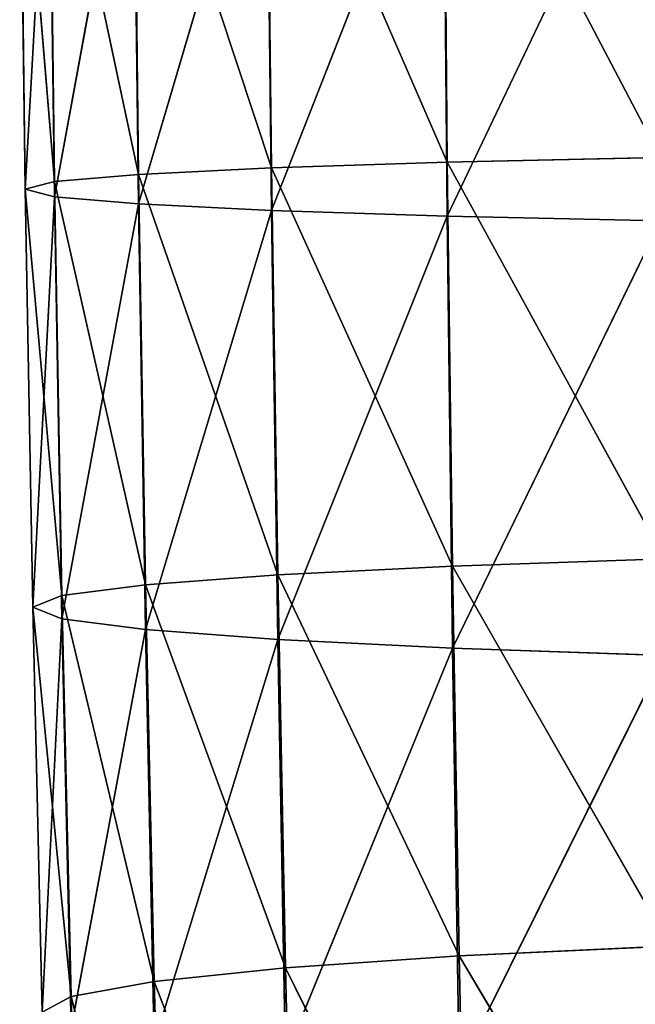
# Model space of a CAD drawing. Extents: x 382 to 531, y 0 to 277.
# Tile 422 of 656: x 442 to 448, y 124 to 134. Entities that reach past the tile are written whole.
import ezdxf

# ---------------------------------------------------------------- set-up
doc = ezdxf.new("R2010")
doc.units = 0
doc.header["$LTSCALE"] = 25.4
doc.layers.get('0').update_dxf_attribs({"color": 13, "linetype": 'CONTINUOUS'})

# ---------------------------------------------------------------- blocks, each defined once
blk = doc.blocks.new('NEWPORT-I-KINKIET-8157_STL')
at = {"color": 7}
for p, q in [((-49.701, 67.404, 156.116), (-51.943, 62.884, 152.34)), ((-49.701, 67.404, 156.116), (-51.943, 62.884, 152.34)), ((-51.862, 65.568, 156.246), (-53.741, 60.657, 152.463)), ((-51.862, 65.568, 156.246), (-53.741, 60.657, 152.463)), ((-51.862, 65.568, 156.246), (-51.943, 62.884, 152.34)), ((-51.862, 65.568, 156.246), (-51.943, 62.884, 152.34)), ((-49.764, 64.721, 152.238), (-52.012, 60.506, 148.306)), ((-49.764, 64.721, 152.238), (-52.012, 60.506, 148.306)), ((-49.764, 64.721, 152.238), (-51.943, 62.884, 152.34)), ((-49.764, 64.721, 152.238), (-51.943, 62.884, 152.34)), ((-53.646, 63.342, 156.404), (-55.098, 58.1, 152.604)), ((-53.646, 63.342, 156.404), (-55.098, 58.1, 152.604)), ((-53.741, 60.657, 152.463), (-53.646, 63.342, 156.404)), ((-53.741, 60.657, 152.463), (-53.646, 63.342, 156.404)), ((-51.943, 62.884, 152.34), (-53.821, 58.28, 148.396)), ((-51.943, 62.884, 152.34), (-53.821, 58.28, 148.396)), ((-53.741, 60.657, 152.463), (-51.943, 62.884, 152.34)), ((-53.741, 60.657, 152.463), (-51.943, 62.884, 152.34)), ((-52.012, 60.506, 148.306), (-51.943, 62.884, 152.34)), ((-52.012, 60.506, 148.306), (-51.943, 62.884, 152.34)), ((-49.819, 62.343, 148.231), (-52.067, 58.533, 144.127)), ((-49.819, 62.343, 148.231), (-52.067, 58.533, 144.127)), ((-49.819, 62.343, 148.231), (-52.012, 60.506, 148.306)), ((-49.819, 62.343, 148.231), (-52.012, 60.506, 148.306)), ((-54.993, 60.785, 156.583), (-55.956, 55.273, 152.759)), ((-54.993, 60.785, 156.583), (-55.956, 55.273, 152.759)), ((-55.098, 58.1, 152.604), (-54.993, 60.785, 156.583)), ((-55.098, 58.1, 152.604), (-54.993, 60.785, 156.583)), ((-53.741, 60.657, 152.463), (-55.188, 55.724, 148.499)), ((-53.741, 60.657, 152.463), (-55.188, 55.724, 148.499)), ((-53.741, 60.657, 152.463), (-55.098, 58.1, 152.604)), ((-53.741, 60.657, 152.463), (-55.098, 58.1, 152.604)), ((-53.741, 60.657, 152.463), (-53.821, 58.28, 148.396)), ((-53.741, 60.657, 152.463), (-53.821, 58.28, 148.396)), ((-52.012, 60.506, 148.306), (-53.886, 56.308, 144.187)), ((-52.012, 60.506, 148.306), (-53.886, 56.308, 144.187)), ((-52.012, 60.506, 148.306), (-53.821, 58.28, 148.396)), ((-52.012, 60.506, 148.306), (-53.821, 58.28, 148.396)), ((-52.067, 58.533, 144.127), (-52.012, 60.506, 148.306)), ((-52.067, 58.533, 144.127), (-52.012, 60.506, 148.306)), ((-49.863, 60.368, 144.078), (-52.108, 57.059, 139.791)), ((-49.863, 60.368, 144.078), (-52.108, 57.059, 139.791)), ((-49.863, 60.368, 144.078), (-52.067, 58.533, 144.127)), ((-49.863, 60.368, 144.078), (-52.067, 58.533, 144.127)), ((-52.067, 58.533, 144.127), (-53.935, 54.836, 139.824)), ((-52.067, 58.533, 144.127), (-53.935, 54.836, 139.824)), ((-52.067, 58.533, 144.127), (-53.886, 56.308, 144.187)), ((-52.067, 58.533, 144.127), (-53.886, 56.308, 144.187)), ((-52.108, 57.059, 139.791), (-52.067, 58.533, 144.127)), ((-52.108, 57.059, 139.791), (-52.067, 58.533, 144.127)), ((-53.821, 58.28, 148.396), (-55.26, 53.755, 144.254)), ((-53.821, 58.28, 148.396), (-55.26, 53.755, 144.254)), ((-55.188, 55.724, 148.499), (-53.821, 58.28, 148.396)), ((-55.188, 55.724, 148.499), (-53.821, 58.28, 148.396)), ((-53.886, 56.308, 144.187), (-53.821, 58.28, 148.396)), ((-53.886, 56.308, 144.187), (-53.821, 58.28, 148.396)), ((-55.098, 58.1, 152.604), (-56.052, 52.9, 148.611)), ((-55.098, 58.1, 152.604), (-56.052, 52.9, 148.611)), ((-55.098, 58.1, 152.604), (-55.956, 55.273, 152.759)), ((-55.098, 58.1, 152.604), (-55.956, 55.273, 152.759)), ((-55.188, 55.724, 148.499), (-55.098, 58.1, 152.604)), ((-55.188, 55.724, 148.499), (-55.098, 58.1, 152.604)), ((-55.956, 55.273, 152.759), (-55.844, 57.958, 156.781)), ((-55.956, 55.273, 152.759), (-55.844, 57.958, 156.781)), ((-53.886, 56.308, 144.187), (-55.314, 52.285, 139.862)), ((-53.886, 56.308, 144.187), (-55.314, 52.285, 139.862)), ((-53.886, 56.308, 144.187), (-55.26, 53.755, 144.254)), ((-53.886, 56.308, 144.187), (-55.26, 53.755, 144.254)), ((-53.935, 54.836, 139.824), (-53.886, 56.308, 144.187)), ((-53.935, 54.836, 139.824), (-53.886, 56.308, 144.187)), ((-55.188, 55.724, 148.499), (-56.129, 50.933, 144.328)), ((-55.188, 55.724, 148.499), (-56.129, 50.933, 144.328)), ((-55.188, 55.724, 148.499), (-56.052, 52.9, 148.611)), ((-55.188, 55.724, 148.499), (-56.052, 52.9, 148.611)), ((-55.188, 55.724, 148.499), (-55.26, 53.755, 144.254)), ((-55.188, 55.724, 148.499), (-55.26, 53.755, 144.254)), ((-55.956, 55.273, 152.759), (-56.353, 49.866, 148.731)), ((-55.956, 55.273, 152.759), (-56.353, 49.866, 148.731)), ((-55.956, 55.273, 152.759), (-56.256, 52.236, 152.923)), ((-55.956, 55.273, 152.759), (-56.256, 52.236, 152.923)), ((-56.052, 52.9, 148.611), (-55.956, 55.273, 152.759)), ((-56.052, 52.9, 148.611), (-55.956, 55.273, 152.759)), ((-55.26, 53.755, 144.254), (-56.186, 49.467, 139.902)), ((-55.26, 53.755, 144.254), (-56.186, 49.467, 139.902)), ((-56.129, 50.933, 144.328), (-55.26, 53.755, 144.254)), ((-56.129, 50.933, 144.328), (-55.26, 53.755, 144.254)), ((-55.314, 52.285, 139.862), (-55.26, 53.755, 144.254)), ((-55.314, 52.285, 139.862), (-55.26, 53.755, 144.254)), ((-56.052, 52.9, 148.611), (-56.431, 47.903, 144.407)), ((-56.052, 52.9, 148.611), (-56.431, 47.903, 144.407)), ((-56.052, 52.9, 148.611), (-56.353, 49.866, 148.731)), ((-56.052, 52.9, 148.611), (-56.353, 49.866, 148.731)), ((-56.129, 50.933, 144.328), (-56.052, 52.9, 148.611)), ((-56.129, 50.933, 144.328), (-56.052, 52.9, 148.611)), ((-56.353, 49.866, 148.731), (-56.256, 52.236, 152.923)), ((-56.353, 49.866, 148.731), (-56.256, 52.236, 152.923)), ((-56.052, 46.832, 148.851), (-56.256, 52.236, 152.923)), ((-56.052, 46.832, 148.851), (-56.256, 52.236, 152.923)), ((-56.129, 50.933, 144.328), (-56.49, 46.441, 139.946)), ((-56.129, 50.933, 144.328), (-56.49, 46.441, 139.946)), ((-56.129, 50.933, 144.328), (-56.431, 47.903, 144.407)), ((-56.129, 50.933, 144.328), (-56.431, 47.903, 144.407)), ((-56.129, 50.933, 144.328), (-56.186, 49.467, 139.902)), ((-56.129, 50.933, 144.328), (-56.186, 49.467, 139.902)), ((-56.431, 47.903, 144.407), (-56.353, 49.866, 148.731)), ((-56.431, 47.903, 144.407), (-56.353, 49.866, 148.731)), ((-56.129, 44.874, 144.485), (-56.353, 49.866, 148.731)), ((-56.129, 44.874, 144.485), (-56.353, 49.866, 148.731)), ((-56.052, 46.832, 148.851), (-56.353, 49.866, 148.731)), ((-56.052, 46.832, 148.851), (-56.353, 49.866, 148.731)), ((-55.956, 49.2, 153.088), (-56.052, 46.832, 148.851)), ((-55.956, 49.2, 153.088), (-56.052, 46.832, 148.851)), ((-55.188, 44.008, 148.964), (-55.956, 49.2, 153.088)), ((-55.188, 44.008, 148.964), (-55.956, 49.2, 153.088)), ((-56.49, 46.441, 139.946), (-56.431, 47.903, 144.407)), ((-56.49, 46.441, 139.946), (-56.431, 47.903, 144.407)), ((-56.186, 43.415, 139.989), (-56.431, 47.903, 144.407)), ((-56.186, 43.415, 139.989), (-56.431, 47.903, 144.407)), ((-56.129, 44.874, 144.485), (-56.431, 47.903, 144.407)), ((-56.129, 44.874, 144.485), (-56.431, 47.903, 144.407)), ((-56.052, 46.832, 148.851), (-56.129, 44.874, 144.485)), ((-56.052, 46.832, 148.851), (-56.129, 44.874, 144.485)), ((-55.26, 42.052, 144.559), (-56.052, 46.832, 148.851)), ((-55.26, 42.052, 144.559), (-56.052, 46.832, 148.851)), ((-55.188, 44.008, 148.964), (-56.052, 46.832, 148.851)), ((-55.188, 44.008, 148.964), (-56.052, 46.832, 148.851)), ((-55.188, 44.008, 148.964), (-55.098, 46.374, 153.243)), ((-55.188, 44.008, 148.964), (-55.098, 46.374, 153.243)), ((-53.821, 41.453, 149.067), (-55.098, 46.374, 153.243)), ((-53.821, 41.453, 149.067), (-55.098, 46.374, 153.243)), ((-56.129, 44.874, 144.485), (-56.186, 43.415, 139.989)), ((-56.129, 44.874, 144.485), (-56.186, 43.415, 139.989)), ((-55.314, 40.597, 140.03), (-56.129, 44.874, 144.485)), ((-55.314, 40.597, 140.03), (-56.129, 44.874, 144.485)), ((-55.26, 42.052, 144.559), (-56.129, 44.874, 144.485)), ((-55.26, 42.052, 144.559), (-56.129, 44.874, 144.485)), ((-55.26, 42.052, 144.559), (-55.188, 44.008, 148.964)), ((-55.26, 42.052, 144.559), (-55.188, 44.008, 148.964)), ((-53.886, 39.499, 144.627), (-55.188, 44.008, 148.964)), ((-53.886, 39.499, 144.627), (-55.188, 44.008, 148.964)), ((-53.821, 41.453, 149.067), (-55.188, 44.008, 148.964)), ((-53.821, 41.453, 149.067), (-55.188, 44.008, 148.964)), ((-53.741, 43.818, 153.384), (-53.821, 41.453, 149.067)), ((-53.741, 43.818, 153.384), (-53.821, 41.453, 149.067)), ((-52.012, 39.227, 149.157), (-53.741, 43.818, 153.384)), ((-52.012, 39.227, 149.157), (-53.741, 43.818, 153.384)), ((-55.314, 40.597, 140.03), (-55.26, 42.052, 144.559)), ((-55.314, 40.597, 140.03), (-55.26, 42.052, 144.559)), ((-53.935, 38.046, 140.067), (-55.26, 42.052, 144.559)), ((-53.935, 38.046, 140.067), (-55.26, 42.052, 144.559)), ((-53.886, 39.499, 144.627), (-55.26, 42.052, 144.559)), ((-53.886, 39.499, 144.627), (-55.26, 42.052, 144.559)), ((-52.012, 39.227, 149.157), (-51.943, 41.591, 153.507)), ((-52.012, 39.227, 149.157), (-51.943, 41.591, 153.507)), ((-49.819, 37.391, 149.231), (-51.943, 41.591, 153.507)), ((-49.819, 37.391, 149.231), (-51.943, 41.591, 153.507)), ((-53.821, 41.453, 149.067), (-53.886, 39.499, 144.627)), ((-53.821, 41.453, 149.067), (-53.886, 39.499, 144.627)), ((-52.067, 37.275, 144.686), (-53.821, 41.453, 149.067)), ((-52.067, 37.275, 144.686), (-53.821, 41.453, 149.067)), ((-52.012, 39.227, 149.157), (-53.821, 41.453, 149.067)), ((-52.012, 39.227, 149.157), (-53.821, 41.453, 149.067)), ((-53.886, 39.499, 144.627), (-53.935, 38.046, 140.067)), ((-53.886, 39.499, 144.627), (-53.935, 38.046, 140.067)), ((-52.108, 35.824, 140.1), (-53.886, 39.499, 144.627)), ((-52.108, 35.824, 140.1), (-53.886, 39.499, 144.627)), ((-52.067, 37.275, 144.686), (-53.886, 39.499, 144.627)), ((-52.067, 37.275, 144.686), (-53.886, 39.499, 144.627)), ((-52.067, 37.275, 144.686), (-52.012, 39.227, 149.157)), ((-52.067, 37.275, 144.686), (-52.012, 39.227, 149.157)), ((-49.863, 35.439, 144.735), (-52.012, 39.227, 149.157)), ((-49.863, 35.439, 144.735), (-52.012, 39.227, 149.157)), ((-49.819, 37.391, 149.231), (-52.012, 39.227, 149.157)), ((-49.819, 37.391, 149.231), (-52.012, 39.227, 149.157)), ((-52.108, 35.824, 140.1), (-52.067, 37.275, 144.686)), ((-52.108, 35.824, 140.1), (-52.067, 37.275, 144.686)), ((-49.895, 33.99, 140.128), (-52.067, 37.275, 144.686)), ((-49.895, 33.99, 140.128), (-52.067, 37.275, 144.686)), ((-49.863, 35.439, 144.735), (-52.067, 37.275, 144.686)), ((-49.863, 35.439, 144.735), (-52.067, 37.275, 144.686))]:
    blk.add_line(p, q, dxfattribs=at)
mesh = blk.add_polyface(dxfattribs=at)
corners = [(-51.862, 65.568, 156.246), (-49.701, 67.404, 156.116), (-51.943, 62.884, 152.34)]
mesh.append_faces([[corners[k] for k in face] for face in [(0, 1, 2)]], dxfattribs={"color": 7})
mesh = blk.add_polyface(dxfattribs=at)
corners = [(-49.701, 67.404, 156.116), (-49.764, 64.721, 152.238), (-51.943, 62.884, 152.34)]
mesh.append_faces([[corners[k] for k in face] for face in [(0, 1, 2)]], dxfattribs={"color": 7})
mesh = blk.add_polyface(dxfattribs=at)
corners = [(-51.862, 65.568, 156.246), (-53.741, 60.657, 152.463), (-53.646, 63.342, 156.404)]
mesh.append_faces([[corners[k] for k in face] for face in [(0, 1, 2)]], dxfattribs={"color": 7})
mesh = blk.add_polyface(dxfattribs=at)
corners = [(-51.862, 65.568, 156.246), (-51.943, 62.884, 152.34), (-53.741, 60.657, 152.463)]
mesh.append_faces([[corners[k] for k in face] for face in [(0, 1, 2)]], dxfattribs={"color": 7})
mesh = blk.add_polyface(dxfattribs=at)
corners = [(-51.943, 62.884, 152.34), (-49.764, 64.721, 152.238), (-52.012, 60.506, 148.306)]
mesh.append_faces([[corners[k] for k in face] for face in [(0, 1, 2)]], dxfattribs={"color": 7})
mesh = blk.add_polyface(dxfattribs=at)
corners = [(-49.764, 64.721, 152.238), (-49.819, 62.343, 148.231), (-52.012, 60.506, 148.306)]
mesh.append_faces([[corners[k] for k in face] for face in [(0, 1, 2)]], dxfattribs={"color": 7})
mesh = blk.add_polyface(dxfattribs=at)
corners = [(-53.646, 63.342, 156.404), (-55.098, 58.1, 152.604), (-54.993, 60.785, 156.583)]
mesh.append_faces([[corners[k] for k in face] for face in [(0, 1, 2)]], dxfattribs={"color": 7})
mesh = blk.add_polyface(dxfattribs=at)
corners = [(-53.646, 63.342, 156.404), (-53.741, 60.657, 152.463), (-55.098, 58.1, 152.604)]
mesh.append_faces([[corners[k] for k in face] for face in [(0, 1, 2)]], dxfattribs={"color": 7})
mesh = blk.add_polyface(dxfattribs=at)
corners = [(-51.943, 62.884, 152.34), (-53.821, 58.28, 148.396), (-53.741, 60.657, 152.463)]
mesh.append_faces([[corners[k] for k in face] for face in [(0, 1, 2)]], dxfattribs={"color": 7})
mesh = blk.add_polyface(dxfattribs=at)
corners = [(-51.943, 62.884, 152.34), (-52.012, 60.506, 148.306), (-53.821, 58.28, 148.396)]
mesh.append_faces([[corners[k] for k in face] for face in [(0, 1, 2)]], dxfattribs={"color": 7})
mesh = blk.add_polyface(dxfattribs=at)
corners = [(-52.012, 60.506, 148.306), (-49.819, 62.343, 148.231), (-52.067, 58.533, 144.127)]
mesh.append_faces([[corners[k] for k in face] for face in [(0, 1, 2)]], dxfattribs={"color": 7})
mesh = blk.add_polyface(dxfattribs=at)
corners = [(-49.819, 62.343, 148.231), (-49.863, 60.368, 144.078), (-52.067, 58.533, 144.127)]
mesh.append_faces([[corners[k] for k in face] for face in [(0, 1, 2)]], dxfattribs={"color": 7})
mesh = blk.add_polyface(dxfattribs=at)
corners = [(-54.993, 60.785, 156.583), (-55.956, 55.273, 152.759), (-55.844, 57.958, 156.781)]
mesh.append_faces([[corners[k] for k in face] for face in [(0, 1, 2)]], dxfattribs={"color": 7})
mesh = blk.add_polyface(dxfattribs=at)
corners = [(-54.993, 60.785, 156.583), (-55.098, 58.1, 152.604), (-55.956, 55.273, 152.759)]
mesh.append_faces([[corners[k] for k in face] for face in [(0, 1, 2)]], dxfattribs={"color": 7})
mesh = blk.add_polyface(dxfattribs=at)
corners = [(-53.741, 60.657, 152.463), (-55.188, 55.724, 148.499), (-55.098, 58.1, 152.604)]
mesh.append_faces([[corners[k] for k in face] for face in [(0, 1, 2)]], dxfattribs={"color": 7})
mesh = blk.add_polyface(dxfattribs=at)
corners = [(-53.741, 60.657, 152.463), (-53.821, 58.28, 148.396), (-55.188, 55.724, 148.499)]
mesh.append_faces([[corners[k] for k in face] for face in [(0, 1, 2)]], dxfattribs={"color": 7})
mesh = blk.add_polyface(dxfattribs=at)
corners = [(-52.012, 60.506, 148.306), (-53.886, 56.308, 144.187), (-53.821, 58.28, 148.396)]
mesh.append_faces([[corners[k] for k in face] for face in [(0, 1, 2)]], dxfattribs={"color": 7})
mesh = blk.add_polyface(dxfattribs=at)
corners = [(-52.012, 60.506, 148.306), (-52.067, 58.533, 144.127), (-53.886, 56.308, 144.187)]
mesh.append_faces([[corners[k] for k in face] for face in [(0, 1, 2)]], dxfattribs={"color": 7})
mesh = blk.add_polyface(dxfattribs=at)
corners = [(-52.067, 58.533, 144.127), (-49.863, 60.368, 144.078), (-52.108, 57.059, 139.791)]
mesh.append_faces([[corners[k] for k in face] for face in [(0, 1, 2)]], dxfattribs={"color": 7})
mesh = blk.add_polyface(dxfattribs=at)
corners = [(-49.863, 60.368, 144.078), (-49.895, 58.893, 139.764), (-52.108, 57.059, 139.791)]
mesh.append_faces([[corners[k] for k in face] for face in [(0, 1, 2)]], dxfattribs={"color": 7})
mesh = blk.add_polyface(dxfattribs=at)
corners = [(-52.067, 58.533, 144.127), (-53.935, 54.836, 139.824), (-53.886, 56.308, 144.187)]
mesh.append_faces([[corners[k] for k in face] for face in [(0, 1, 2)]], dxfattribs={"color": 7})
mesh = blk.add_polyface(dxfattribs=at)
corners = [(-52.067, 58.533, 144.127), (-52.108, 57.059, 139.791), (-53.935, 54.836, 139.824)]
mesh.append_faces([[corners[k] for k in face] for face in [(0, 1, 2)]], dxfattribs={"color": 7})
mesh = blk.add_polyface(dxfattribs=at)
corners = [(-53.821, 58.28, 148.396), (-55.26, 53.755, 144.254), (-55.188, 55.724, 148.499)]
mesh.append_faces([[corners[k] for k in face] for face in [(0, 1, 2)]], dxfattribs={"color": 7})
mesh = blk.add_polyface(dxfattribs=at)
corners = [(-53.821, 58.28, 148.396), (-53.886, 56.308, 144.187), (-55.26, 53.755, 144.254)]
mesh.append_faces([[corners[k] for k in face] for face in [(0, 1, 2)]], dxfattribs={"color": 7})
mesh = blk.add_polyface(dxfattribs=at)
corners = [(-55.098, 58.1, 152.604), (-56.052, 52.9, 148.611), (-55.956, 55.273, 152.759)]
mesh.append_faces([[corners[k] for k in face] for face in [(0, 1, 2)]], dxfattribs={"color": 7})
mesh = blk.add_polyface(dxfattribs=at)
corners = [(-55.098, 58.1, 152.604), (-55.188, 55.724, 148.499), (-56.052, 52.9, 148.611)]
mesh.append_faces([[corners[k] for k in face] for face in [(0, 1, 2)]], dxfattribs={"color": 7})
mesh = blk.add_polyface(dxfattribs=at)
corners = [(-55.844, 57.958, 156.781), (-55.956, 55.273, 152.759), (-56.256, 52.236, 152.923)]
mesh.append_faces([[corners[k] for k in face] for face in [(0, 1, 2)]], dxfattribs={"color": 7})
mesh = blk.add_polyface(dxfattribs=at)
corners = [(-53.886, 56.308, 144.187), (-55.314, 52.285, 139.862), (-55.26, 53.755, 144.254)]
mesh.append_faces([[corners[k] for k in face] for face in [(0, 1, 2)]], dxfattribs={"color": 7})
mesh = blk.add_polyface(dxfattribs=at)
corners = [(-53.886, 56.308, 144.187), (-53.935, 54.836, 139.824), (-55.314, 52.285, 139.862)]
mesh.append_faces([[corners[k] for k in face] for face in [(0, 1, 2)]], dxfattribs={"color": 7})
mesh = blk.add_polyface(dxfattribs=at)
corners = [(-55.188, 55.724, 148.499), (-56.129, 50.933, 144.328), (-56.052, 52.9, 148.611)]
mesh.append_faces([[corners[k] for k in face] for face in [(0, 1, 2)]], dxfattribs={"color": 7})
mesh = blk.add_polyface(dxfattribs=at)
corners = [(-55.188, 55.724, 148.499), (-55.26, 53.755, 144.254), (-56.129, 50.933, 144.328)]
mesh.append_faces([[corners[k] for k in face] for face in [(0, 1, 2)]], dxfattribs={"color": 7})
mesh = blk.add_polyface(dxfattribs=at)
corners = [(-55.956, 55.273, 152.759), (-56.353, 49.866, 148.731), (-56.256, 52.236, 152.923)]
mesh.append_faces([[corners[k] for k in face] for face in [(0, 1, 2)]], dxfattribs={"color": 7})
mesh = blk.add_polyface(dxfattribs=at)
corners = [(-55.956, 55.273, 152.759), (-56.052, 52.9, 148.611), (-56.353, 49.866, 148.731)]
mesh.append_faces([[corners[k] for k in face] for face in [(0, 1, 2)]], dxfattribs={"color": 7})
mesh = blk.add_polyface(dxfattribs=at)
corners = [(-55.26, 53.755, 144.254), (-56.186, 49.467, 139.902), (-56.129, 50.933, 144.328)]
mesh.append_faces([[corners[k] for k in face] for face in [(0, 1, 2)]], dxfattribs={"color": 7})
mesh = blk.add_polyface(dxfattribs=at)
corners = [(-55.26, 53.755, 144.254), (-55.314, 52.285, 139.862), (-56.186, 49.467, 139.902)]
mesh.append_faces([[corners[k] for k in face] for face in [(0, 1, 2)]], dxfattribs={"color": 7})
mesh = blk.add_polyface(dxfattribs=at)
corners = [(-56.052, 52.9, 148.611), (-56.431, 47.903, 144.407), (-56.353, 49.866, 148.731)]
mesh.append_faces([[corners[k] for k in face] for face in [(0, 1, 2)]], dxfattribs={"color": 7})
mesh = blk.add_polyface(dxfattribs=at)
corners = [(-56.052, 52.9, 148.611), (-56.129, 50.933, 144.328), (-56.431, 47.903, 144.407)]
mesh.append_faces([[corners[k] for k in face] for face in [(0, 1, 2)]], dxfattribs={"color": 7})
mesh = blk.add_polyface(dxfattribs=at)
corners = [(-56.256, 52.236, 152.923), (-56.353, 49.866, 148.731), (-56.052, 46.832, 148.851)]
mesh.append_faces([[corners[k] for k in face] for face in [(0, 1, 2)]], dxfattribs={"color": 7})
mesh = blk.add_polyface(dxfattribs=at)
corners = [(-56.256, 52.236, 152.923), (-56.052, 46.832, 148.851), (-55.956, 49.2, 153.088)]
mesh.append_faces([[corners[k] for k in face] for face in [(0, 1, 2)]], dxfattribs={"color": 7})
mesh = blk.add_polyface(dxfattribs=at)
corners = [(-56.129, 50.933, 144.328), (-56.49, 46.441, 139.946), (-56.431, 47.903, 144.407)]
mesh.append_faces([[corners[k] for k in face] for face in [(0, 1, 2)]], dxfattribs={"color": 7})
mesh = blk.add_polyface(dxfattribs=at)
corners = [(-56.129, 50.933, 144.328), (-56.186, 49.467, 139.902), (-56.49, 46.441, 139.946)]
mesh.append_faces([[corners[k] for k in face] for face in [(0, 1, 2)]], dxfattribs={"color": 7})
mesh = blk.add_polyface(dxfattribs=at)
corners = [(-56.353, 49.866, 148.731), (-56.431, 47.903, 144.407), (-56.129, 44.874, 144.485)]
mesh.append_faces([[corners[k] for k in face] for face in [(0, 1, 2)]], dxfattribs={"color": 7})
mesh = blk.add_polyface(dxfattribs=at)
corners = [(-56.353, 49.866, 148.731), (-56.129, 44.874, 144.485), (-56.052, 46.832, 148.851)]
mesh.append_faces([[corners[k] for k in face] for face in [(0, 1, 2)]], dxfattribs={"color": 7})
mesh = blk.add_polyface(dxfattribs=at)
corners = [(-55.956, 49.2, 153.088), (-56.052, 46.832, 148.851), (-55.188, 44.008, 148.964)]
mesh.append_faces([[corners[k] for k in face] for face in [(0, 1, 2)]], dxfattribs={"color": 7})
mesh = blk.add_polyface(dxfattribs=at)
corners = [(-55.956, 49.2, 153.088), (-55.188, 44.008, 148.964), (-55.098, 46.374, 153.243)]
mesh.append_faces([[corners[k] for k in face] for face in [(0, 1, 2)]], dxfattribs={"color": 7})
mesh = blk.add_polyface(dxfattribs=at)
corners = [(-56.431, 47.903, 144.407), (-56.49, 46.441, 139.946), (-56.186, 43.415, 139.989)]
mesh.append_faces([[corners[k] for k in face] for face in [(0, 1, 2)]], dxfattribs={"color": 7})
mesh = blk.add_polyface(dxfattribs=at)
corners = [(-56.431, 47.903, 144.407), (-56.186, 43.415, 139.989), (-56.129, 44.874, 144.485)]
mesh.append_faces([[corners[k] for k in face] for face in [(0, 1, 2)]], dxfattribs={"color": 7})
mesh = blk.add_polyface(dxfattribs=at)
corners = [(-56.052, 46.832, 148.851), (-56.129, 44.874, 144.485), (-55.26, 42.052, 144.559)]
mesh.append_faces([[corners[k] for k in face] for face in [(0, 1, 2)]], dxfattribs={"color": 7})
mesh = blk.add_polyface(dxfattribs=at)
corners = [(-56.052, 46.832, 148.851), (-55.26, 42.052, 144.559), (-55.188, 44.008, 148.964)]
mesh.append_faces([[corners[k] for k in face] for face in [(0, 1, 2)]], dxfattribs={"color": 7})
mesh = blk.add_polyface(dxfattribs=at)
corners = [(-55.098, 46.374, 153.243), (-55.188, 44.008, 148.964), (-53.821, 41.453, 149.067)]
mesh.append_faces([[corners[k] for k in face] for face in [(0, 1, 2)]], dxfattribs={"color": 7})
mesh = blk.add_polyface(dxfattribs=at)
corners = [(-55.098, 46.374, 153.243), (-53.821, 41.453, 149.067), (-53.741, 43.818, 153.384)]
mesh.append_faces([[corners[k] for k in face] for face in [(0, 1, 2)]], dxfattribs={"color": 7})
mesh = blk.add_polyface(dxfattribs=at)
corners = [(-56.129, 44.874, 144.485), (-56.186, 43.415, 139.989), (-55.314, 40.597, 140.03)]
mesh.append_faces([[corners[k] for k in face] for face in [(0, 1, 2)]], dxfattribs={"color": 7})
mesh = blk.add_polyface(dxfattribs=at)
corners = [(-56.129, 44.874, 144.485), (-55.314, 40.597, 140.03), (-55.26, 42.052, 144.559)]
mesh.append_faces([[corners[k] for k in face] for face in [(0, 1, 2)]], dxfattribs={"color": 7})
mesh = blk.add_polyface(dxfattribs=at)
corners = [(-55.188, 44.008, 148.964), (-55.26, 42.052, 144.559), (-53.886, 39.499, 144.627)]
mesh.append_faces([[corners[k] for k in face] for face in [(0, 1, 2)]], dxfattribs={"color": 7})
mesh = blk.add_polyface(dxfattribs=at)
corners = [(-55.188, 44.008, 148.964), (-53.886, 39.499, 144.627), (-53.821, 41.453, 149.067)]
mesh.append_faces([[corners[k] for k in face] for face in [(0, 1, 2)]], dxfattribs={"color": 7})
mesh = blk.add_polyface(dxfattribs=at)
corners = [(-53.741, 43.818, 153.384), (-53.821, 41.453, 149.067), (-52.012, 39.227, 149.157)]
mesh.append_faces([[corners[k] for k in face] for face in [(0, 1, 2)]], dxfattribs={"color": 7})
mesh = blk.add_polyface(dxfattribs=at)
corners = [(-53.741, 43.818, 153.384), (-52.012, 39.227, 149.157), (-51.943, 41.591, 153.507)]
mesh.append_faces([[corners[k] for k in face] for face in [(0, 1, 2)]], dxfattribs={"color": 7})
mesh = blk.add_polyface(dxfattribs=at)
corners = [(-55.26, 42.052, 144.559), (-55.314, 40.597, 140.03), (-53.935, 38.046, 140.067)]
mesh.append_faces([[corners[k] for k in face] for face in [(0, 1, 2)]], dxfattribs={"color": 7})
mesh = blk.add_polyface(dxfattribs=at)
corners = [(-55.26, 42.052, 144.559), (-53.935, 38.046, 140.067), (-53.886, 39.499, 144.627)]
mesh.append_faces([[corners[k] for k in face] for face in [(0, 1, 2)]], dxfattribs={"color": 7})
mesh = blk.add_polyface(dxfattribs=at)
corners = [(-51.943, 41.591, 153.507), (-52.012, 39.227, 149.157), (-49.819, 37.391, 149.231)]
mesh.append_faces([[corners[k] for k in face] for face in [(0, 1, 2)]], dxfattribs={"color": 7})
mesh = blk.add_polyface(dxfattribs=at)
corners = [(-49.764, 39.755, 153.609), (-51.943, 41.591, 153.507), (-49.819, 37.391, 149.231)]
mesh.append_faces([[corners[k] for k in face] for face in [(0, 1, 2)]], dxfattribs={"color": 7})
mesh = blk.add_polyface(dxfattribs=at)
corners = [(-53.821, 41.453, 149.067), (-53.886, 39.499, 144.627), (-52.067, 37.275, 144.686)]
mesh.append_faces([[corners[k] for k in face] for face in [(0, 1, 2)]], dxfattribs={"color": 7})
mesh = blk.add_polyface(dxfattribs=at)
corners = [(-53.821, 41.453, 149.067), (-52.067, 37.275, 144.686), (-52.012, 39.227, 149.157)]
mesh.append_faces([[corners[k] for k in face] for face in [(0, 1, 2)]], dxfattribs={"color": 7})
mesh = blk.add_polyface(dxfattribs=at)
corners = [(-53.886, 39.499, 144.627), (-53.935, 38.046, 140.067), (-52.108, 35.824, 140.1)]
mesh.append_faces([[corners[k] for k in face] for face in [(0, 1, 2)]], dxfattribs={"color": 7})
mesh = blk.add_polyface(dxfattribs=at)
corners = [(-53.886, 39.499, 144.627), (-52.108, 35.824, 140.1), (-52.067, 37.275, 144.686)]
mesh.append_faces([[corners[k] for k in face] for face in [(0, 1, 2)]], dxfattribs={"color": 7})
mesh = blk.add_polyface(dxfattribs=at)
corners = [(-52.012, 39.227, 149.157), (-52.067, 37.275, 144.686), (-49.863, 35.439, 144.735)]
mesh.append_faces([[corners[k] for k in face] for face in [(0, 1, 2)]], dxfattribs={"color": 7})
mesh = blk.add_polyface(dxfattribs=at)
corners = [(-49.819, 37.391, 149.231), (-52.012, 39.227, 149.157), (-49.863, 35.439, 144.735)]
mesh.append_faces([[corners[k] for k in face] for face in [(0, 1, 2)]], dxfattribs={"color": 7})
mesh = blk.add_polyface(dxfattribs=at)
corners = [(-52.067, 37.275, 144.686), (-52.108, 35.824, 140.1), (-49.895, 33.99, 140.128)]
mesh.append_faces([[corners[k] for k in face] for face in [(0, 1, 2)]], dxfattribs={"color": 7})
mesh = blk.add_polyface(dxfattribs=at)
corners = [(-49.863, 35.439, 144.735), (-52.067, 37.275, 144.686), (-49.895, 33.99, 140.128)]
mesh.append_faces([[corners[k] for k in face] for face in [(0, 1, 2)]], dxfattribs={"color": 7})

msp = doc.modelspace()

# ---------------------------------------------------------------- block references
at = {"color": 0, "extrusion": (0, -1, 6.12323e-17)}
msp.add_blockref('NEWPORT-I-KINKIET-8157_STL', (498.27, 722.777, -277.036), dxfattribs=at)

doc.saveas('drawing.dxf')
